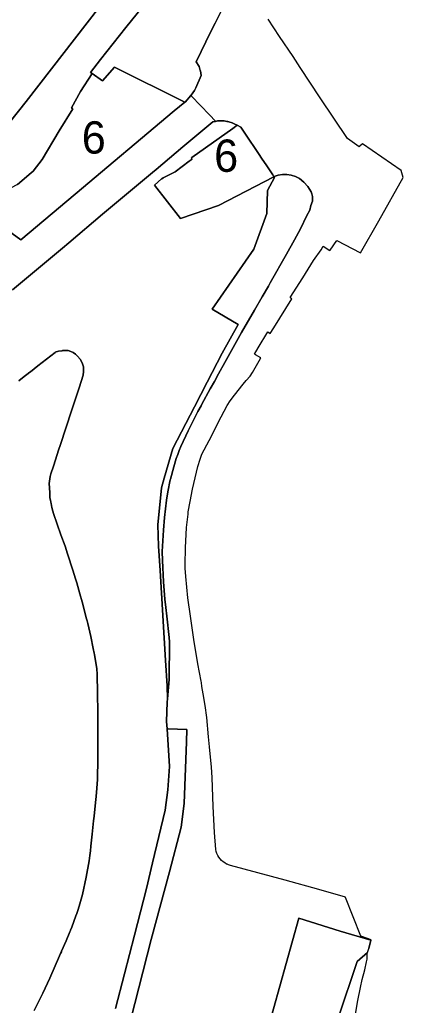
# Model space of a CAD drawing. Extents: x 598968 to 613553, y 4409678 to 4430833.
# Drawn here: x 608923.6 to 609066.3, y 4415660.4 to 4416026.7 of the extents above; entities that cross this region are included whole.
import ezdxf

# ---------------------------------------------------------------- set-up
doc = ezdxf.new("R2010")
doc.units = 0
for name, color, linetype in [('1', 7, 'Continuous'), ('ZONA 2M. CARRERS DE CASES. amb projecte especial', 7, 'Continuous'), ('ZONA 6. EDIFICIS DE PISOS_ AÏLLATS I EN PARCEL.LES', 7, 'Continuous')]:
    doc.layers.add(name, color=color, linetype=linetype)

msp = doc.modelspace()

# ---------------------------------------------------------------- linework, layer by layer
at = {"layer": '1'}
for points in [[(608953.4134, 4416031.618), (608925.9988, 4415996.353), (608906.3141, 4415971.668), (608904.7315, 4415969.6362), (608902.8331, 4415967.8958), (608900.672, 4415966.4951), (608898.3079, 4415965.4733), (608895.8069, 4415964.8587), (608893.2386, 4415964.6684), (608890.6743, 4415964.9078), (608870.7545, 4415970.7973), (608868.7688, 4415972.0361), (608867.024, 4415973.5959), (608865.5715, 4415975.4311), (608864.4538, 4415977.4874), (608863.704, 4415979.7044), (608863.3441, 4415982.017), (608863.3845, 4415984.357), (608876.5343, 4416025.7968), (608884.3841, 4416050.3065)], [(608922.8539, 4415965.4683), (608927.8938, 4415969.7684), (608928.5838, 4415970.4384), (608931.9338, 4415974.7584), (608938.3161, 4415985.4778), (608943.3936, 4415993.6184), (608942.8836, 4415993.9183), (608946.2435, 4416000.0183), (608950.5709, 4416006.7239), (608949.9735, 4416007.1483), (608953.6803, 4416011.9444), (608963.1433, 4416023.7883), (608973.7131, 4416036.9983)], [(609000.9628, 4416034.6889), (608996.3229, 4416025.4789), (608994.781, 4416022.3429), (608989.243, 4416011.079), (608990.343, 4416009.3418), (608990.4937, 4416008.8675), (608990.8087, 4416007.8763), (608990.873, 4416007.6741), (608991.153, 4416006.019), (608989.1762, 4416001.4245), (608988.703, 4416000.3891), (608987.4531, 4415998.7391), (608987.2896, 4415998.5489), (608987.5177, 4415998.3191), (608994.2434, 4415991.43), (608996.4777, 4415988.9646), (608996.4875, 4415988.9537), (608997.2726, 4415989.0977), (608997.3389, 4415989.1099), (608997.4345, 4415989.1119), (608998.9782, 4415989.1439), (608999.2253, 4415989.1489), (608999.6463, 4415989.0895), (609000.7058, 4415988.9401), (609001.0937, 4415988.8854), (609001.4694, 4415988.7688), (609002.7301, 4415988.3776), (609002.8958, 4415988.3262), (609003.38, 4415988.0851), (609003.3952, 4415988.0777), (609004.5839, 4415987.4863), (609005.8629, 4415986.8196), (609007.4329, 4415984.6096), (609012.7128, 4415976.5798), (609013.5552, 4415975.3207), (609015.5061, 4415972.4047), (609017.7663, 4415969.0265), (609018.1953, 4415968.3853), (609018.2428, 4415968.41), (609019.7892, 4415968.9407), (609021.4005, 4415969.2168), (609023.0354, 4415969.2309), (609024.6514, 4415968.9829), (609026.2067, 4415968.4792), (609027.6612, 4415967.7326), (609029.3883, 4415966.3496), (609030.8501, 4415964.6889), (609032.0026, 4415962.8003), (609032.3158, 4415961.9531), (609032.5154, 4415961.0723), (609032.5982, 4415960.1729), (609032.5626, 4415959.2704), (609031.9144, 4415957.6426), (609031.5427, 4415955.9304), (609030.4927, 4415953.9004), (609028.0977, 4415948.9704), (609025.8278, 4415944.8754), (609022.8728, 4415939.6105), (609016.8079, 4415928.8905), (609016.1304, 4415927.7488), (609013.813, 4415923.7105), (609010.953, 4415918.8168), (609006.1381, 4415910.5073), (609003.0282, 4415904.8806), (608999.9382, 4415899.2756), (608997.6182, 4415895.0756), (608996.0733, 4415892.2706), (608994.5271, 4415889.4746), (608991.4383, 4415883.8655), (608991.1012, 4415883.2336), (608989.9334, 4415881.0455), (608986.3084, 4415873.9105), (608983.6135, 4415868.1056), (608982.9735, 4415866.6456), (608982.4285, 4415865.1406), (608981.8785, 4415863.6356), (608980.9185, 4415860.5856), (608979.6936, 4415855.9457), (608979.6419, 4415855.7001), (608978.7036, 4415851.2457), (608978.2136, 4415848.0857), (608977.5386, 4415841.7208), (608977.1387, 4415836.9409), (608976.6587, 4415829.0198), (608976.7087, 4415825.756), (608977.1016, 4415817.7636), (608977.3437, 4415814.5761), (608977.5887, 4415811.3862), (608977.9645, 4415808.1975), (608978.3168, 4415805.0238), (608979.2187, 4415797.0764), (608979.3993, 4415795.4909), (608979.1838, 4415781.4216), (608978.6085, 4415774.2438), (608978.5138, 4415773.0617), (608978.2638, 4415765.8518), (608978.4392, 4415763.1075), (608978.9187, 4415763.1308), (608985.7638, 4415762.832), (608985.7138, 4415758.302), (608984.7739, 4415735.3923), (608983.7139, 4415726.6025), (608979.304, 4415710.0226), (608972.549, 4415684.8808), (608955.6645, 4415618.7433)], [(609010.9239, 4415633.8141), (609027.4735, 4415692.7937), (609042.8683, 4415687.914), (609054.2091, 4415684.6079), (609053.4782, 4415681.4446), (609054.4115, 4415684.6503), (609054.4403, 4415684.7492), (609050.9682, 4415685.9723), (609050.5667, 4415686.1138), (609044.8614, 4415700.4354), (609044.8286, 4415700.5177), (609044.8365, 4415700.5278), (609034.8567, 4415703.4474), (609022.437, 4415706.8868), (609002.0174, 4415712.3559), (609001.2774, 4415712.5859), (609000.8392, 4415712.7771), (609000.5674, 4415712.8959), (608999.8974, 4415713.2858), (608999.2675, 4415713.7358), (608998.6875, 4415714.2558), (608998.1575, 4415714.8258), (608997.6975, 4415715.4456), (608997.3075, 4415716.1156), (608996.9875, 4415716.8156), (608996.7375, 4415717.5556), (608996.5675, 4415718.3056), (608996.0675, 4415724.6454), (608995.6174, 4415734.3151), (608995.2174, 4415745.0548), (608994.9674, 4415748.8948), (608994.1874, 4415756.4646), (608993.8874, 4415760.1744), (608993.2673, 4415767.4142), (608992.6873, 4415771.764), (608991.8673, 4415776.114), (608991.4273, 4415778.9338), (608991.2073, 4415780.3338), (608991.1273, 4415780.8338), (608989.9572, 4415787.2736), (608988.4672, 4415796.3932), (608987.1172, 4415805.043), (608986.1572, 4415811.8928), (608985.4072, 4415819.7226), (608985.1972, 4415822.8725), (608985.1772, 4415824.2724), (608985.3671, 4415830.4823), (608985.697, 4415838.0321), (608986.247, 4415842.912), (608986.347, 4415843.8119), (608986.987, 4415847.6819), (608987.967, 4415852.2418), (608988.9069, 4415856.4418), (608989.9568, 4415860.6317), (608990.7068, 4415863.3716), (608991.4368, 4415865.2716), (608994.1467, 4415870.2716), (608998.5866, 4415879.0816), (609000.7864, 4415883.3215), (609001.9264, 4415885.1215), (609003.5364, 4415887.1115), (609006.7162, 4415891.2816), (609007.8762, 4415892.6716), (609009.3662, 4415894.2116), (609010.1962, 4415895.5916), (609013.186, 4415900.8216), (609013.2704, 4415900.9651), (609013.286, 4415900.9916), (609011.3281, 4415902.1679), (609010.9561, 4415902.3914), (609012.366, 4415904.7815), (609015.886, 4415910.7114), (609016.8259, 4415910.1215), (609018.1759, 4415912.2114), (609024.8846, 4415922.9898), (609024.5232, 4415923.2313), (609024.1956, 4415923.4514), (609028.9655, 4415930.8114), (609032.9554, 4415937.1913), (609035.7553, 4415941.2313), (609036.5652, 4415942.5713), (609039.0152, 4415940.9614), (609039.1052, 4415941.0714), (609041.6252, 4415944.6514), (609050.385, 4415940.0318), (609057.2648, 4415951.9919), (609066.3344, 4415968.0917), (609065.5644, 4415970.7216), (609051.1347, 4415980.5808), (609050.1648, 4415979.7709), (609049.9348, 4415979.4809), (609045.5348, 4415982.5707), (609035.435, 4415997.7499), (609027.9951, 4416009.0293), (609025.3051, 4416013.1091), (609020.2852, 4416020.5487), (609016.0152, 4416026.8785)], [(608920.899, 4415926.3488), (608932.8683, 4415936.2405), (608939.5588, 4415941.7697), (608941.9538, 4415943.749), (608954.476, 4415954.3899), (608973.0737, 4415969.9081), (608974.4233, 4415971.0342), (608984.3364, 4415979.4333), (608988.0731, 4415982.5993), (608995.483, 4415988.7693), (608996.4875, 4415988.9537), (608996.4777, 4415988.9646), (608994.2434, 4415991.43), (608987.5177, 4415998.3191), (608987.2896, 4415998.5489), (608985.1676, 4415996.0808), (608985.1189, 4415996.1049), (608981.1231, 4415992.889), (608944.2698, 4415961.943), (608924.024, 4415944.8586), (608916.744, 4415950.1784)], [(608959.2994, 4415659.1629), (608962.5743, 4415672.0977), (608966.2942, 4415686.4326), (608970.8241, 4415703.7525), (608973.0841, 4415713.2824), (608977.754, 4415732.9222), (608978.7339, 4415740.5221), (608979.3339, 4415749.102), (608978.4392, 4415763.1075), (608978.2638, 4415765.8518), (608978.5138, 4415773.0617), (608978.6085, 4415774.2438), (608978.4738, 4415779.0716), (608977.9138, 4415788.6015), (608975.8537, 4415822.021), (608975.2836, 4415830.9803), (608975.0425, 4415838.9317), (608976.3916, 4415852.7052), (608977.4315, 4415856.3226), (608980.5869, 4415867.2992), (608988.6669, 4415882.8249), (608993.3771, 4415892.0228), (608998.9103, 4415902.8277), (609004.907, 4415913.3821), (608995.2437, 4415919.1098), (609010.753, 4415941.4502), (609015.5229, 4415954.6401), (609015.768, 4415963.2961), (609018.3728, 4415968.12), (609018.1953, 4415968.3853), (608997.5944, 4415957.6834), (608983.4825, 4415952.8852), (608973.7432, 4415965.2853), (608976.4033, 4415967.6093), (608976.4475, 4415967.6316), (608976.9809, 4415967.901), (608981.4132, 4415970.1393), (608986.7068, 4415974.1536), (608987.7431, 4415974.9394), (608987.4536, 4415975.3213), (608987.6795, 4415975.4925), (609002.8902, 4415986.286), (609004.5839, 4415987.4863), (609003.3952, 4415988.0777), (609003.38, 4415988.0851), (609002.8958, 4415988.3262), (609002.7301, 4415988.3776), (609001.4694, 4415988.7688), (609001.0937, 4415988.8854), (609000.7058, 4415988.9401), (608999.6463, 4415989.0895), (608999.2253, 4415989.1489), (608998.9782, 4415989.1439), (608997.4345, 4415989.1119), (608997.3389, 4415989.1099), (608997.2726, 4415989.0977), (608996.4875, 4415988.9537), (608995.483, 4415988.7693), (608988.0731, 4415982.5993), (608984.3364, 4415979.4333), (608974.4233, 4415971.0342), (608973.0737, 4415969.9081), (608954.476, 4415954.3899), (608941.9538, 4415943.749), (608939.5588, 4415941.7697), (608932.8683, 4415936.2405), (608920.899, 4415926.3488)], [(608923.3144, 4415892.4508), (608924.709, 4415893.5629), (608927.3672, 4415895.6828), (608927.6135, 4415895.875), (608930.3919, 4415898.0431), (608936.7686, 4415903.0767), (608936.8503, 4415903.0966), (608936.8539, 4415903.0994), (608938.0379, 4415903.502), (608939.2713, 4415903.7089), (608939.368, 4415903.7093), (608939.5112, 4415903.7442), (608940.5576, 4415903.827), (608941.6027, 4415903.7293), (608942.6155, 4415903.4538), (608943.5661, 4415903.0087), (608944.4263, 4415902.4073), (608945.1707, 4415901.6673), (608946.1476, 4415900.5125), (608946.8357, 4415899.2203), (608947.3173, 4415897.6668), (608947.3663, 4415897.0139), (608947.4021, 4415896.5373), (608947.4265, 4415896.2125), (608947.4009, 4415895.9898), (608947.2476, 4415894.659), (608945.6921, 4415889.8924), (608943.8609, 4415884.343), (608942.9825, 4415881.7031), (608938.6751, 4415868.4853), (608938.2416, 4415867.1309), (608936.1707, 4415860.7437), (608935.2404, 4415857.904), (608934.9926, 4415856.9138), (608934.6212, 4415854.3519), (608934.7847, 4415851.0211), (608934.8692, 4415849.2986), (608934.9001, 4415849.0356), (608935.0659, 4415848.1293), (608935.1944, 4415847.4265), (608935.3096, 4415846.8765), (608935.6125, 4415845.4305), (608935.9144, 4415844.0469), (608936.1962, 4415843.1711), (608938.9746, 4415835.2354), (608940.491, 4415831.0972), (608941.399, 4415828.2507), (608943.3706, 4415822.1343), (608944.4342, 4415818.8644), (608944.8306, 4415817.4043), (608945.97, 4415813.3705), (608946.8138, 4415810.3147), (608948.0028, 4415805.9591), (608948.3913, 4415804.4274), (608948.6776, 4415803.2982), (608948.9476, 4415802.2336), (608950.1118, 4415797.4574), (608951.0058, 4415793.0625), (608951.3604, 4415791.2202), (608951.4741, 4415790.721), (608952.3049, 4415785.4722), (608952.3186, 4415785.391), (608952.4197, 4415783.5109), (608952.5424, 4415776.432), (608952.6572, 4415769.2556), (608952.6628, 4415768.8857), (608952.7442, 4415763.9813), (608952.7446, 4415763.3022), (608952.75, 4415762.9309), (608952.7494, 4415757.9591), (608952.749, 4415755.9088), (608952.7495, 4415754.1827), (608952.7494, 4415752.4566), (608952.6957, 4415749.4706), (608952.6188, 4415746.8677), (608952.5267, 4415744.3588), (608952.2965, 4415741.0796), (608952.0584, 4415738.0404), (608951.8821, 4415735.7844), (608951.3315, 4415730.7173), (608951.13, 4415728.9012), (608950.5891, 4415723.9265), (608950.1104, 4415719.4998), (608949.9223, 4415717.8058), (608949.7343, 4415716.112), (608949.4261, 4415714.0926), (608948.3344, 4415707.962), (608946.9744, 4415701.5921), (608946.4748, 4415699.827), (608945.9757, 4415698.0612), (608945.3744, 4415695.9321), (608944.8277, 4415694.4683), (608944.5445, 4415693.5821), (608942.9745, 4415689.4122), (608942.5468, 4415688.3625), (608942.4795, 4415688.1822), (608942.2919, 4415687.7367), (608940.9095, 4415684.3433), (608939.2218, 4415680.4448), (608939.1596, 4415680.2972), (608938.8653, 4415679.6215), (608938.4846, 4415678.7422), (608934.8846, 4415670.4823), (608932.1932, 4415664.923), (608930.9897, 4415662.4373), (608929.0449, 4415658.4204)], [(608955.6645, 4415618.7433), (608972.549, 4415684.8808), (608979.304, 4415710.0226), (608983.7139, 4415726.6025), (608984.7739, 4415735.3923), (608985.7138, 4415758.302), (608985.7638, 4415762.832), (608978.9187, 4415763.1308), (608978.4392, 4415763.1075), (608979.3339, 4415749.102), (608978.7339, 4415740.5221), (608977.754, 4415732.9222), (608973.0841, 4415713.2824), (608970.8241, 4415703.7525), (608966.2942, 4415686.4326), (608962.5743, 4415672.0977), (608959.2994, 4415659.1629)], [(609048.1155, 4415654.1386), (609049.4554, 4415662.1685), (609050.3554, 4415667.0284), (609051.0153, 4415669.9484), (609052.0252, 4415673.5683), (609052.7052, 4415676.5282), (609052.8552, 4415677.5082), (609052.8852, 4415679.4082), (609053.0543, 4415679.9889), (609049.1197, 4415676.6677), (609042.1034, 4415655.5744)]]:
    msp.add_lwpolyline(points, dxfattribs=at)
for points in [[(608978.6085, 4415774.2438), (608979.1838, 4415781.4216), (608979.3993, 4415795.4909), (608979.2187, 4415797.0764), (608978.3168, 4415805.0238), (608977.9645, 4415808.1975), (608977.5887, 4415811.3862), (608977.3437, 4415814.5761), (608977.1016, 4415817.7636), (608976.7087, 4415825.756), (608976.6587, 4415829.0198), (608977.1387, 4415836.9409), (608977.5386, 4415841.7208), (608978.2136, 4415848.0857), (608978.7036, 4415851.2457), (608979.6419, 4415855.7001), (608979.6936, 4415855.9457), (608980.9185, 4415860.5856), (608981.8785, 4415863.6356), (608982.4285, 4415865.1406), (608982.9735, 4415866.6456), (608983.6135, 4415868.1056), (608986.3084, 4415873.9105), (608989.9334, 4415881.0455), (608991.1012, 4415883.2336), (608991.4383, 4415883.8655), (608994.5271, 4415889.4746), (608996.0733, 4415892.2706), (608997.6182, 4415895.0756), (608999.9382, 4415899.2756), (609003.0282, 4415904.8806), (609006.1381, 4415910.5073), (609010.953, 4415918.8168), (609013.813, 4415923.7105), (609016.1304, 4415927.7488), (609016.8079, 4415928.8905), (609022.8728, 4415939.6105), (609025.8278, 4415944.8754), (609028.0977, 4415948.9704), (609030.4927, 4415953.9004), (609031.5427, 4415955.9304), (609031.9144, 4415957.6426), (609032.5626, 4415959.2704), (609032.5982, 4415960.1729), (609032.5154, 4415961.0723), (609032.3158, 4415961.9531), (609032.0026, 4415962.8003), (609030.8501, 4415964.6889), (609029.3883, 4415966.3496), (609027.6612, 4415967.7326), (609026.2067, 4415968.4792), (609024.6514, 4415968.9829), (609023.0354, 4415969.2309), (609021.4005, 4415969.2168), (609019.7892, 4415968.9407), (609018.2428, 4415968.41), (609018.1953, 4415968.3853), (609018.3728, 4415968.12), (609015.768, 4415963.2961), (609015.5229, 4415954.6401), (609010.753, 4415941.4502), (608995.2437, 4415919.1098), (609004.907, 4415913.3821), (608998.9103, 4415902.8277), (608993.3771, 4415892.0228), (608988.6669, 4415882.8249), (608980.5869, 4415867.2992), (608977.4315, 4415856.3226), (608976.3916, 4415852.7052), (608975.0425, 4415838.9317), (608975.2836, 4415830.9803), (608975.8537, 4415822.021), (608977.9138, 4415788.6015), (608978.4738, 4415779.0716)], [(608978.6085, 4415774.2438), (608979.1838, 4415781.4216), (608979.3993, 4415795.4909), (608979.2187, 4415797.0764), (608978.3168, 4415805.0238), (608977.9645, 4415808.1975), (608977.5887, 4415811.3862), (608977.3437, 4415814.5761), (608977.1016, 4415817.7636), (608976.7087, 4415825.756), (608976.6587, 4415829.0198), (608977.1387, 4415836.9409), (608977.5386, 4415841.7208), (608978.2136, 4415848.0857), (608978.7036, 4415851.2457), (608979.6419, 4415855.7001), (608979.6936, 4415855.9457), (608980.9185, 4415860.5856), (608981.8785, 4415863.6356), (608982.4285, 4415865.1406), (608982.9735, 4415866.6456), (608983.6135, 4415868.1056), (608986.3084, 4415873.9105), (608989.9334, 4415881.0455), (608991.1012, 4415883.2336), (608991.4383, 4415883.8655), (608994.5271, 4415889.4746), (608996.0733, 4415892.2706), (608997.6182, 4415895.0756), (608999.9382, 4415899.2756), (609003.0282, 4415904.8806), (609006.1381, 4415910.5073), (609010.953, 4415918.8168), (609013.813, 4415923.7105), (609016.1304, 4415927.7488), (609016.8079, 4415928.8905), (609022.8728, 4415939.6105), (609025.8278, 4415944.8754), (609028.0977, 4415948.9704), (609030.4927, 4415953.9004), (609031.5427, 4415955.9304), (609031.9144, 4415957.6426), (609032.5626, 4415959.2704), (609032.5982, 4415960.1729), (609032.5154, 4415961.0723), (609032.3158, 4415961.9531), (609032.0026, 4415962.8003), (609030.8501, 4415964.6889), (609029.3883, 4415966.3496), (609027.6612, 4415967.7326), (609026.2067, 4415968.4792), (609024.6514, 4415968.9829), (609023.0354, 4415969.2309), (609021.4005, 4415969.2168), (609019.7892, 4415968.9407), (609018.2428, 4415968.41), (609018.1953, 4415968.3853), (609018.3728, 4415968.12), (609015.768, 4415963.2961), (609015.5229, 4415954.6401), (609010.753, 4415941.4502), (608995.2437, 4415919.1098), (609004.907, 4415913.3821), (608998.9103, 4415902.8277), (608993.3771, 4415892.0228), (608988.6669, 4415882.8249), (608980.5869, 4415867.2992), (608977.4315, 4415856.3226), (608976.3916, 4415852.7052), (608975.0425, 4415838.9317), (608975.2836, 4415830.9803), (608975.8537, 4415822.021), (608977.9138, 4415788.6015), (608978.4738, 4415779.0716)], [(609053.0543, 4415679.9889), (609053.4782, 4415681.4446), (609054.2091, 4415684.6079), (609042.8683, 4415687.914), (609027.4735, 4415692.7937), (609010.9239, 4415633.8141), (609034.6636, 4415627.3346), (609035.0457, 4415628.7851), (609035.2659, 4415630.3588), (609035.5604, 4415630.7387), (609042.1034, 4415655.5744), (609049.1197, 4415676.6677)]]:
    msp.add_lwpolyline(points, close=True, dxfattribs=at)
at = {"layer": 'ZONA 2M. CARRERS DE CASES. amb projecte especial'}
msp.add_lwpolyline([(608973.7131, 4416036.9983), (608963.1433, 4416023.7883), (608953.6803, 4416011.9444), (608949.9735, 4416007.1483), (608950.5709, 4416006.7239), (608954.4634, 4416003.9584), (608958.9443, 4416009.0831), (608985.1189, 4415996.1049), (608985.1676, 4415996.0808), (608987.2896, 4415998.5489), (608987.4531, 4415998.7391), (608988.703, 4416000.3891), (608989.1762, 4416001.4245), (608991.153, 4416006.019), (608990.873, 4416007.6741), (608990.8087, 4416007.8763), (608990.4937, 4416008.8675), (608990.343, 4416009.3418), (608989.243, 4416011.079), (608994.781, 4416022.3429), (608996.3229, 4416025.4789), (609000.9628, 4416034.6889)], dxfattribs=at)
at = {"layer": 'ZONA 6. EDIFICIS DE PISOS_ AÏLLATS I EN PARCEL.LES'}
for points in [[(608884.3841, 4416050.3065), (608876.5343, 4416025.7968), (608863.3845, 4415984.357), (608863.3441, 4415982.017), (608863.704, 4415979.7044), (608864.4538, 4415977.4874), (608865.5715, 4415975.4311), (608867.024, 4415973.5959), (608868.7688, 4415972.0361), (608870.7545, 4415970.7973), (608890.6743, 4415964.9078), (608893.2386, 4415964.6684), (608895.8069, 4415964.8587), (608898.3079, 4415965.4733), (608900.672, 4415966.4951), (608902.8331, 4415967.8958), (608904.7315, 4415969.6362), (608906.3141, 4415971.668), (608925.9988, 4415996.353), (608953.4134, 4416031.618)], [(608929.0449, 4415658.4204), (608930.9897, 4415662.4373), (608932.1932, 4415664.923), (608934.8846, 4415670.4823), (608938.4846, 4415678.7422), (608938.8653, 4415679.6215), (608939.1596, 4415680.2972), (608939.2218, 4415680.4448), (608940.9095, 4415684.3433), (608942.2919, 4415687.7367), (608942.4795, 4415688.1822), (608942.5468, 4415688.3625), (608942.9745, 4415689.4122), (608944.5445, 4415693.5821), (608944.8277, 4415694.4683), (608945.3744, 4415695.9321), (608945.9757, 4415698.0612), (608946.4748, 4415699.827), (608946.9744, 4415701.5921), (608948.3344, 4415707.962), (608949.4261, 4415714.0926), (608949.7343, 4415716.112), (608949.9223, 4415717.8058), (608950.1104, 4415719.4998), (608950.5891, 4415723.9265), (608951.13, 4415728.9012), (608951.3315, 4415730.7173), (608951.8821, 4415735.7844), (608952.0584, 4415738.0404), (608952.2965, 4415741.0796), (608952.5267, 4415744.3588), (608952.6188, 4415746.8677), (608952.6957, 4415749.4706), (608952.7494, 4415752.4566), (608952.7495, 4415754.1827), (608952.749, 4415755.9088), (608952.7494, 4415757.9591), (608952.75, 4415762.9309), (608952.7446, 4415763.3022), (608952.7442, 4415763.9813), (608952.6628, 4415768.8857), (608952.6572, 4415769.2556), (608952.5424, 4415776.432), (608952.4197, 4415783.5109), (608952.3186, 4415785.391), (608952.3049, 4415785.4722), (608951.4741, 4415790.721), (608951.3604, 4415791.2202), (608951.0058, 4415793.0625), (608950.1118, 4415797.4574), (608948.9476, 4415802.2336), (608948.6776, 4415803.2982), (608948.3913, 4415804.4274), (608948.0028, 4415805.9591), (608946.8138, 4415810.3147), (608945.97, 4415813.3705), (608944.8306, 4415817.4043), (608944.4342, 4415818.8644), (608943.3706, 4415822.1343), (608941.399, 4415828.2507), (608940.491, 4415831.0972), (608938.9746, 4415835.2354), (608936.1962, 4415843.1711), (608935.9144, 4415844.0469), (608935.6125, 4415845.4305), (608935.3096, 4415846.8765), (608935.1944, 4415847.4265), (608935.0659, 4415848.1293), (608934.9001, 4415849.0356), (608934.8692, 4415849.2986), (608934.7847, 4415851.0211), (608934.6212, 4415854.3519), (608934.9926, 4415856.9138), (608935.2404, 4415857.904), (608936.1707, 4415860.7437), (608938.2416, 4415867.1309), (608938.6751, 4415868.4853), (608942.9825, 4415881.7031), (608943.8609, 4415884.343), (608945.6921, 4415889.8924), (608947.2476, 4415894.659), (608947.4009, 4415895.9898), (608947.4265, 4415896.2125), (608947.4021, 4415896.5373), (608947.3663, 4415897.0139), (608947.3173, 4415897.6668), (608946.8357, 4415899.2203), (608946.1476, 4415900.5125), (608945.1707, 4415901.6673), (608944.4263, 4415902.4073), (608943.5661, 4415903.0087), (608942.6155, 4415903.4538), (608941.6027, 4415903.7293), (608940.5576, 4415903.827), (608939.5112, 4415903.7442), (608939.368, 4415903.7093), (608939.2713, 4415903.7089), (608938.0379, 4415903.502), (608936.8539, 4415903.0994), (608936.8503, 4415903.0966), (608936.7686, 4415903.0767), (608930.3919, 4415898.0431), (608927.6135, 4415895.875), (608927.3672, 4415895.6828), (608924.709, 4415893.5629), (608923.3144, 4415892.4508)]]:
    msp.add_lwpolyline(points, dxfattribs=at)
for points in [[(608985.1189, 4415996.1049), (608958.9443, 4416009.0831), (608954.4634, 4416003.9584), (608950.5709, 4416006.7239), (608946.2435, 4416000.0183), (608942.8836, 4415993.9183), (608943.3936, 4415993.6184), (608938.3161, 4415985.4778), (608931.9338, 4415974.7584), (608928.5838, 4415970.4384), (608927.8938, 4415969.7684), (608922.8539, 4415965.4683), (608917.544, 4415962.7183), (608913.124, 4415958.1083), (608908.3341, 4415953.7582), (608915.104, 4415952.7484), (608914.1441, 4415948.6784), (608915.684, 4415950.3384), (608916.744, 4415950.1784), (608924.024, 4415944.8586), (608944.2698, 4415961.943), (608981.1231, 4415992.889)], [(609018.1953, 4415968.3853), (609017.7663, 4415969.0265), (609015.5061, 4415972.4047), (609013.5552, 4415975.3207), (609012.7128, 4415976.5798), (609007.4329, 4415984.6096), (609005.8629, 4415986.8196), (609004.5839, 4415987.4863), (609002.8902, 4415986.286), (608987.6795, 4415975.4925), (608987.4536, 4415975.3213), (608987.7431, 4415974.9394), (608986.7068, 4415974.1536), (608981.4132, 4415970.1393), (608976.9809, 4415967.901), (608976.4475, 4415967.6316), (608976.4033, 4415967.6093), (608973.7432, 4415965.2853), (608983.4825, 4415952.8852), (608997.5944, 4415957.6834)]]:
    msp.add_lwpolyline(points, close=True, dxfattribs=at)

# ---------------------------------------------------------------- texts
for p in [(608946.7265, 4415976.9709), (608995.9693, 4415970.1858)]:
    msp.add_text('6', height=12, dxfattribs=at).set_placement(p)

doc.saveas('drawing.dxf')
